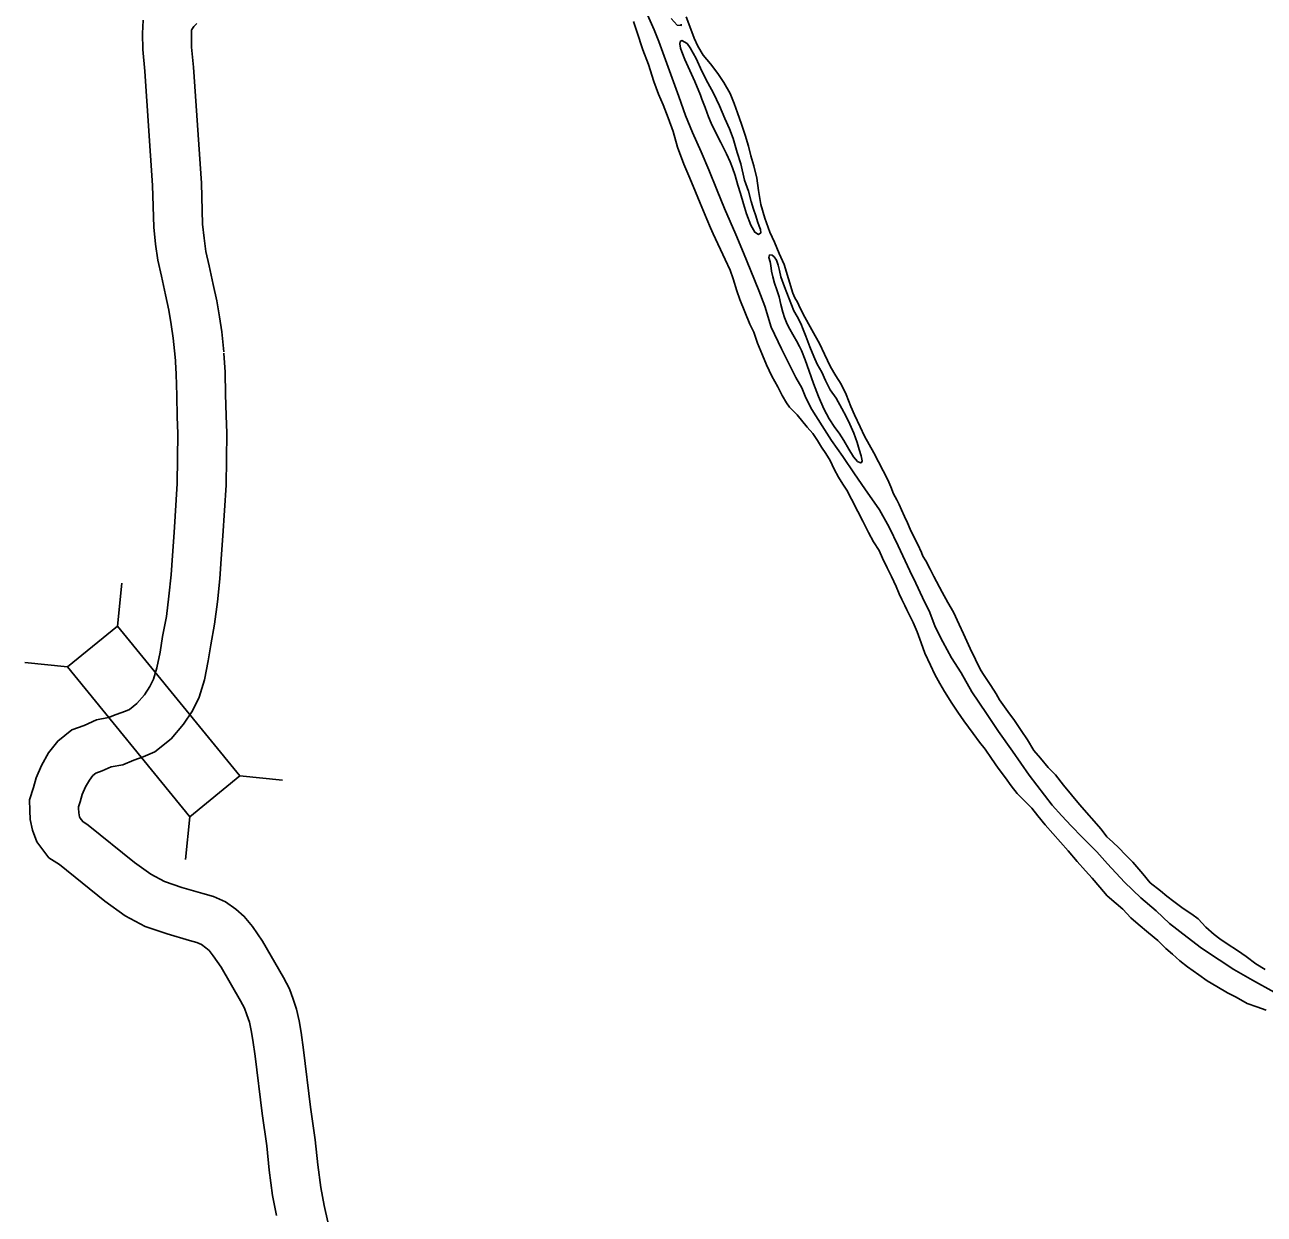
# Model space of a CAD drawing. Extents: x 1377389 to 1380723, y 1168351 to 1170484.
# Drawn here: x 1377790.9 to 1377867, y 1169823.5 to 1169896.5 of the extents above; entities that cross this region are included whole.
import ezdxf

# ---------------------------------------------------------------- set-up
doc = ezdxf.new("R2010")
doc.units = 0
doc.layers.add('B_Fill', color=7, linetype='Continuous')

msp = doc.modelspace()

# ---------------------------------------------------------------- linework, layer by layer
at = {"layer": 'B_Fill'}
for p, q in [((1377796.555, 1169859.607), (1377796.821, 1169862.234)), ((1377793.486, 1169857.104), (1377790.859, 1169857.371)), ((1377804.063, 1169850.401), (1377806.69, 1169850.134)), ((1377800.995, 1169847.898), (1377800.728, 1169845.272))]:
    msp.add_line(p, q, dxfattribs=at)
for points in [[(1377829.093, 1169897.162), (1377829.513, 1169896.228), (1377829.789, 1169895.512), (1377830.457, 1169893.721), (1377831.032, 1169892.138), (1377831.427, 1169890.963), (1377831.86, 1169889.919), (1377832.396, 1169888.746), (1377832.87, 1169887.633), (1377833.388, 1169886.37), (1377833.832, 1169885.266), (1377834.527, 1169883.656), (1377835.001, 1169882.542), (1377835.445, 1169881.428), (1377835.932, 1169880.225), (1377836.303, 1169879.249), (1377836.7, 1169877.974), (1377837.33, 1169876.633), (1377838.206, 1169874.883)], [(1377831.178, 1169896.583), (1377831.16, 1169896.492), (1377830.929, 1169896.518), (1377830.56, 1169896.921)], [(1377831.178, 1169896.583), (1377831.16, 1169896.492), (1377830.929, 1169896.518), (1377830.56, 1169896.921)], [(1377838.024, 1169880.051), (1377837.49, 1169881.821), (1377837.195, 1169882.497), (1377836.9, 1169883.182), (1377836.617, 1169883.798), (1377836.298, 1169884.654), (1377836.06, 1169885.512), (1377835.912, 1169886.361), (1377835.816, 1169887.111), (1377835.629, 1169887.879), (1377835.446, 1169888.487), (1377835.293, 1169889.096), (1377835.108, 1169889.764), (1377834.864, 1169890.441), (1377834.629, 1169891.128), (1377834.416, 1169891.705), (1377834.173, 1169892.322), (1377833.788, 1169892.996), (1377833.416, 1169893.55), (1377832.962, 1169894.143), (1377832.52, 1169894.685), (1377832.198, 1169895.23), (1377831.958, 1169895.716), (1377831.692, 1169896.433), (1377831.479, 1169897.03)], [(1377838.024, 1169880.051), (1377837.49, 1169881.821), (1377837.195, 1169882.497), (1377836.9, 1169883.182), (1377836.617, 1169883.798), (1377836.298, 1169884.654), (1377836.06, 1169885.512), (1377835.912, 1169886.361), (1377835.816, 1169887.111), (1377835.629, 1169887.879), (1377835.446, 1169888.487), (1377835.293, 1169889.096), (1377835.108, 1169889.764), (1377834.864, 1169890.441), (1377834.629, 1169891.128), (1377834.416, 1169891.705), (1377834.173, 1169892.322), (1377833.788, 1169892.996), (1377833.416, 1169893.55), (1377832.962, 1169894.143), (1377832.52, 1169894.685), (1377832.198, 1169895.23), (1377831.958, 1169895.716), (1377831.692, 1169896.433), (1377831.479, 1169897.03)], [(1377798.134, 1169896.823), (1377798.092, 1169896.001), (1377798.101, 1169895.022), (1377798.222, 1169893.697), (1377798.71, 1169886.674), (1377798.784, 1169884.101), (1377798.893, 1169883.074), (1377799.023, 1169882.088), (1377799.247, 1169881.092), (1377799.491, 1169879.952), (1377799.704, 1169879.012), (1377799.846, 1169878.132), (1377799.978, 1169877.283), (1377800.1, 1169876.13)], [(1377801.426, 1169896.627), (1377801.245, 1169896.432), (1377801.12, 1169896.259), (1377801.107, 1169896.222), (1377801.092, 1169895.939), (1377801.1, 1169895.174), (1377801.213, 1169893.937), (1377801.707, 1169886.821), (1377801.78, 1169884.303), (1377801.872, 1169883.429), (1377801.98, 1169882.614), (1377802.177, 1169881.735), (1377802.421, 1169880.598), (1377802.651, 1169879.582), (1377802.809, 1169878.602), (1377802.954, 1169877.672), (1377803.083, 1169876.444)], [(1377828.25, 1169896.754), (1377828.453, 1169896.126), (1377828.818, 1169895.001), (1377829.157, 1169894.105), (1377829.48, 1169893.049), (1377829.777, 1169892.283), (1377830.061, 1169891.617), (1377830.379, 1169890.821), (1377830.677, 1169889.985), (1377830.938, 1169889.017), (1377831.33, 1169887.983), (1377831.699, 1169887.128), (1377832.047, 1169886.282), (1377832.343, 1169885.586), (1377832.744, 1169884.612), (1377832.965, 1169884.075), (1377833.124, 1169883.697), (1377833.868, 1169882.128), (1377834.183, 1169881.463), (1377834.354, 1169880.945), (1377834.58, 1169880.197), (1377834.772, 1169879.66), (1377835.068, 1169878.903), (1377835.394, 1169878.158), (1377835.626, 1169877.651), (1377835.86, 1169876.994), (1377836.156, 1169876.258), (1377836.399, 1169875.662), (1377836.744, 1169874.967)], [(1377828.25, 1169896.754), (1377828.453, 1169896.126), (1377828.818, 1169895.001), (1377829.157, 1169894.105), (1377829.48, 1169893.049), (1377829.777, 1169892.283), (1377830.061, 1169891.617), (1377830.379, 1169890.821), (1377830.677, 1169889.985), (1377830.938, 1169889.017), (1377831.33, 1169887.983), (1377831.699, 1169887.128), (1377832.047, 1169886.282), (1377832.343, 1169885.586), (1377832.744, 1169884.612), (1377832.965, 1169884.075), (1377833.124, 1169883.697), (1377833.868, 1169882.128), (1377834.183, 1169881.463), (1377834.354, 1169880.945), (1377834.58, 1169880.197), (1377834.772, 1169879.66), (1377835.068, 1169878.903), (1377835.394, 1169878.158), (1377835.626, 1169877.651), (1377835.86, 1169876.994), (1377836.156, 1169876.258), (1377836.399, 1169875.662), (1377836.744, 1169874.967)], [(1377832.014, 1169893.05), (1377831.395, 1169894.401), (1377831.214, 1169894.879), (1377831.129, 1169895.098), (1377831.084, 1169895.368), (1377831.101, 1169895.508), (1377831.209, 1169895.571), (1377831.544, 1169895.387), (1377831.72, 1169895.12), (1377832.094, 1169894.466), (1377832.441, 1169893.691), (1377832.797, 1169892.986), (1377833.151, 1169892.351), (1377833.528, 1169891.557), (1377833.855, 1169890.781), (1377834.129, 1169890.145), (1377834.362, 1169889.558), (1377834.61, 1169888.701), (1377834.825, 1169887.993), (1377835.067, 1169886.996), (1377835.301, 1169886.329), (1377835.475, 1169885.69), (1377835.605, 1169885.222), (1377835.744, 1169884.803), (1377835.852, 1169884.455), (1377835.958, 1169884.176), (1377836.032, 1169883.977), (1377836.057, 1169883.757), (1377835.919, 1169883.664), (1377835.696, 1169883.8), (1377835.456, 1169884.236), (1377835.181, 1169884.922), (1377834.998, 1169885.54), (1377834.814, 1169886.178), (1377834.643, 1169886.696), (1377834.49, 1169887.275), (1377834.32, 1169887.753), (1377834.172, 1169888.131), (1377833.961, 1169888.608)], [(1377832.014, 1169893.05), (1377831.395, 1169894.401), (1377831.214, 1169894.879), (1377831.129, 1169895.098), (1377831.084, 1169895.368), (1377831.101, 1169895.508), (1377831.209, 1169895.571), (1377831.544, 1169895.387), (1377831.72, 1169895.12), (1377832.094, 1169894.466), (1377832.441, 1169893.691), (1377832.797, 1169892.986), (1377833.151, 1169892.351), (1377833.528, 1169891.557), (1377833.855, 1169890.781), (1377834.129, 1169890.145), (1377834.362, 1169889.558), (1377834.61, 1169888.701), (1377834.825, 1169887.993), (1377835.067, 1169886.996), (1377835.301, 1169886.329), (1377835.475, 1169885.69), (1377835.605, 1169885.222), (1377835.744, 1169884.803), (1377835.852, 1169884.455), (1377835.958, 1169884.176), (1377836.032, 1169883.977), (1377836.057, 1169883.757), (1377835.919, 1169883.664), (1377835.696, 1169883.8), (1377835.456, 1169884.236), (1377835.181, 1169884.922), (1377834.998, 1169885.54), (1377834.814, 1169886.178), (1377834.643, 1169886.696), (1377834.49, 1169887.275), (1377834.32, 1169887.753), (1377834.172, 1169888.131), (1377833.961, 1169888.608)], [(1377833.961, 1169888.608), (1377833.606, 1169889.302), (1377833.282, 1169889.937), (1377833.02, 1169890.504), (1377832.841, 1169890.881), (1377832.639, 1169891.459), (1377832.447, 1169891.976), (1377832.362, 1169892.225), (1377832.014, 1169893.05)], [(1377833.961, 1169888.608), (1377833.606, 1169889.302), (1377833.282, 1169889.937), (1377833.02, 1169890.504), (1377832.841, 1169890.881), (1377832.639, 1169891.459), (1377832.447, 1169891.976), (1377832.362, 1169892.225), (1377832.014, 1169893.05)], [(1377838.078, 1169878.98), (1377837.51, 1169880.437), (1377837.286, 1169881.054), (1377837.208, 1169881.454), (1377837.131, 1169881.773), (1377837.014, 1169882.082), (1377836.88, 1169882.28), (1377836.757, 1169882.397), (1377836.596, 1169882.404), (1377836.55, 1169882.253), (1377836.625, 1169881.984), (1377836.67, 1169881.754), (1377836.708, 1169881.414), (1377836.795, 1169881.054), (1377836.894, 1169880.675), (1377837.042, 1169880.267), (1377837.182, 1169879.829), (1377837.282, 1169879.37), (1377837.412, 1169878.891), (1377837.509, 1169878.562), (1377837.636, 1169878.254), (1377837.752, 1169877.985), (1377838.108, 1169877.366)], [(1377838.078, 1169878.98), (1377837.51, 1169880.437), (1377837.286, 1169881.054), (1377837.208, 1169881.454), (1377837.131, 1169881.773), (1377837.014, 1169882.082), (1377836.88, 1169882.28), (1377836.757, 1169882.397), (1377836.596, 1169882.404), (1377836.55, 1169882.253), (1377836.625, 1169881.984), (1377836.67, 1169881.754), (1377836.708, 1169881.414), (1377836.795, 1169881.054), (1377836.894, 1169880.675), (1377837.042, 1169880.267), (1377837.182, 1169879.829), (1377837.282, 1169879.37), (1377837.412, 1169878.891), (1377837.509, 1169878.562), (1377837.636, 1169878.254), (1377837.752, 1169877.985), (1377838.108, 1169877.366)], [(1377844.706, 1169866.747), (1377844.565, 1169867.083), (1377844.407, 1169867.359), (1377844.215, 1169867.724), (1377844.051, 1169868.16), (1377843.857, 1169868.595), (1377843.005, 1169870.242), (1377842.423, 1169871.267), (1377842.165, 1169871.84), (1377841.821, 1169872.591), (1377841.595, 1169873.095), (1377841.301, 1169873.838), (1377841.002, 1169874.46), (1377840.675, 1169874.982), (1377840.338, 1169875.522), (1377839.973, 1169876.303), (1377839.662, 1169876.965), (1377839.387, 1169877.437), (1377839.08, 1169877.979), (1377838.771, 1169878.591), (1377838.483, 1169879.143), (1377838.312, 1169879.499), (1377838.153, 1169879.775), (1377838.024, 1169880.051)], [(1377844.706, 1169866.747), (1377844.565, 1169867.083), (1377844.407, 1169867.359), (1377844.215, 1169867.724), (1377844.051, 1169868.16), (1377843.857, 1169868.595), (1377843.005, 1169870.242), (1377842.423, 1169871.267), (1377842.165, 1169871.84), (1377841.821, 1169872.591), (1377841.595, 1169873.095), (1377841.301, 1169873.838), (1377841.002, 1169874.46), (1377840.675, 1169874.982), (1377840.338, 1169875.522), (1377839.973, 1169876.303), (1377839.662, 1169876.965), (1377839.387, 1169877.437), (1377839.08, 1169877.979), (1377838.771, 1169878.591), (1377838.483, 1169879.143), (1377838.312, 1169879.499), (1377838.153, 1169879.775), (1377838.024, 1169880.051)], [(1377838.078, 1169878.98), (1377838.299, 1169878.626), (1377838.522, 1169878.202), (1377838.664, 1169877.826), (1377838.818, 1169877.409), (1377839.068, 1169876.765), (1377839.307, 1169876.161), (1377839.522, 1169875.697), (1377839.798, 1169875.194), (1377840.024, 1169874.69), (1377840.321, 1169874.128), (1377840.688, 1169873.598), (1377841.028, 1169872.967), (1377841.294, 1169872.474), (1377841.519, 1169872.01), (1377841.776, 1169871.457), (1377841.974, 1169870.891), (1377842.098, 1169870.454), (1377842.22, 1169870.057), (1377842.29, 1169869.758), (1377842.243, 1169869.646), (1377842.174, 1169869.634), (1377842.001, 1169869.709), (1377841.761, 1169870.012), (1377841.467, 1169870.464), (1377841.159, 1169871.016), (1377840.865, 1169871.458), (1377840.604, 1169871.81), (1377840.247, 1169872.34), (1377839.928, 1169872.952), (1377839.604, 1169873.704), (1377839.288, 1169874.516), (1377839.025, 1169875.27), (1377838.793, 1169875.954), (1377838.565, 1169876.529), (1377838.427, 1169876.775), (1377838.256, 1169877.121), (1377838.108, 1169877.366)], [(1377838.078, 1169878.98), (1377838.299, 1169878.626), (1377838.522, 1169878.202), (1377838.664, 1169877.826), (1377838.818, 1169877.409), (1377839.068, 1169876.765), (1377839.307, 1169876.161), (1377839.522, 1169875.697), (1377839.798, 1169875.194), (1377840.024, 1169874.69), (1377840.321, 1169874.128), (1377840.688, 1169873.598), (1377841.028, 1169872.967), (1377841.294, 1169872.474), (1377841.519, 1169872.01), (1377841.776, 1169871.457), (1377841.974, 1169870.891), (1377842.098, 1169870.454), (1377842.22, 1169870.057), (1377842.29, 1169869.758), (1377842.243, 1169869.646), (1377842.174, 1169869.634), (1377842.001, 1169869.709), (1377841.761, 1169870.012), (1377841.467, 1169870.464), (1377841.159, 1169871.016), (1377840.865, 1169871.458), (1377840.604, 1169871.81), (1377840.247, 1169872.34), (1377839.928, 1169872.952), (1377839.604, 1169873.704), (1377839.288, 1169874.516), (1377839.025, 1169875.27), (1377838.793, 1169875.954), (1377838.565, 1169876.529), (1377838.427, 1169876.775), (1377838.256, 1169877.121), (1377838.108, 1169877.366)], [(1377803.089, 1169876.371), (1377803.155, 1169875.198), (1377803.194, 1169873.84), (1377803.221, 1169872.545), (1377803.265, 1169871.467), (1377803.22, 1169868.262), (1377803.031, 1169865.152), (1377802.921, 1169863.729), (1377802.835, 1169862.505), (1377802.689, 1169861.098), (1377802.519, 1169859.73), (1377802.281, 1169858.459), (1377802.129, 1169857.482), (1377801.891, 1169856.315), (1377801.574, 1169855.25), (1377801.149, 1169854.394), (1377800.608, 1169853.576), (1377799.844, 1169852.689), (1377798.851, 1169851.88), (1377798.123, 1169851.58), (1377797.552, 1169851.379), (1377796.871, 1169851.093), (1377796.166, 1169850.96), (1377795.609, 1169850.714), (1377795.231, 1169850.579), (1377795.041, 1169850.425), (1377794.826, 1169850.15), (1377794.585, 1169849.723), (1377794.391, 1169849.267), (1377794.253, 1169848.811), (1377794.156, 1169848.504), (1377794.158, 1169848.416), (1377794.178, 1169848.13), (1377794.225, 1169847.898), (1377794.257, 1169847.81), (1377794.416, 1169847.602), (1377794.751, 1169847.381), (1377797.603, 1169845.089), (1377798.601, 1169844.358), (1377799.446, 1169843.92), (1377800.511, 1169843.55), (1377801.791, 1169843.171), (1377802.446, 1169842.995), (1377803.181, 1169842.66), (1377803.82, 1169842.225), (1377804.339, 1169841.77), (1377804.837, 1169841.162), (1377805.464, 1169840.25), (1377806.749, 1169838.028), (1377807.116, 1169837.318), (1377807.335, 1169836.693), (1377807.546, 1169836.068), (1377807.703, 1169835.348), (1377807.827, 1169834.641), (1377807.975, 1169833.573), (1377808.409, 1169830.055), (1377808.694, 1169828.048), (1377808.848, 1169826.519), (1377809.03, 1169825.122), (1377809.252, 1169824.017), (1377809.475, 1169823.004)], [(1377800.094, 1169876.203), (1377800.157, 1169875.072), (1377800.195, 1169873.765), (1377800.223, 1169872.453), (1377800.264, 1169871.427), (1377800.221, 1169868.374), (1377800.039, 1169865.359), (1377799.929, 1169863.95), (1377799.846, 1169862.764), (1377799.708, 1169861.437), (1377799.553, 1169860.192), (1377799.324, 1169858.966), (1377799.176, 1169858.012), (1377798.978, 1169857.045), (1377798.772, 1169856.354), (1377798.544, 1169855.893), (1377798.211, 1169855.39), (1377797.744, 1169854.848), (1377797.299, 1169854.485), (1377797.054, 1169854.384), (1377796.472, 1169854.18), (1377796.002, 1169853.982), (1377795.27, 1169853.844), (1377794.497, 1169853.502), (1377793.742, 1169853.233), (1377792.888, 1169852.543), (1377792.324, 1169851.82), (1377791.889, 1169851.05), (1377791.567, 1169850.292), (1377791.387, 1169849.698), (1377791.146, 1169848.936), (1377791.16, 1169848.282), (1377791.198, 1169847.726), (1377791.33, 1169847.08), (1377791.596, 1169846.352), (1377792.343, 1169845.375), (1377792.983, 1169844.954), (1377795.776, 1169842.708), (1377797.016, 1169841.8), (1377798.258, 1169841.157), (1377799.593, 1169840.694), (1377800.975, 1169840.284), (1377801.427, 1169840.162), (1377801.704, 1169840.037), (1377801.979, 1169839.849), (1377802.175, 1169839.677), (1377802.437, 1169839.357), (1377802.926, 1169838.647), (1377804.116, 1169836.588), (1377804.355, 1169836.127), (1377804.498, 1169835.717), (1377804.651, 1169835.266), (1377804.759, 1169834.768), (1377804.863, 1169834.176), (1377805, 1169833.184), (1377805.435, 1169829.66), (1377805.716, 1169827.688), (1377805.867, 1169826.175), (1377806.068, 1169824.632), (1377806.316, 1169823.399)], [(1377836.744, 1169874.967), (1377837.109, 1169874.302), (1377837.38, 1169873.776), (1377837.63, 1169873.32), (1377837.826, 1169873.063), (1377838.298, 1169872.589)], [(1377836.744, 1169874.967), (1377837.109, 1169874.302), (1377837.38, 1169873.776), (1377837.63, 1169873.32), (1377837.826, 1169873.063), (1377838.298, 1169872.589)], [(1377867.582, 1169837.121), (1377866.248, 1169837.861), (1377865.106, 1169838.516), (1377864.207, 1169839.099), (1377863.114, 1169839.817), (1377862.232, 1169840.5), (1377861.165, 1169841.339), (1377860.33, 1169842.114), (1377859.404, 1169842.917), (1377858.383, 1169843.877), (1377857.357, 1169845.008), (1377856.693, 1169845.729), (1377855.784, 1169846.642), (1377855.122, 1169847.333), (1377854.542, 1169847.947), (1377853.961, 1169848.6), (1377852.532, 1169850.45), (1377851.515, 1169851.931), (1377850.657, 1169853.137), (1377849.922, 1169854.227), (1377849.019, 1169855.572), (1377848.373, 1169856.725), (1377847.773, 1169857.658), (1377847.242, 1169858.634), (1377846.773, 1169859.552), (1377846.445, 1169860.444), (1377845.985, 1169861.372), (1377845.577, 1169862.252), (1377845.214, 1169863.002), (1377844.495, 1169864.534), (1377843.939, 1169865.679), (1377843.355, 1169866.743), (1377842.454, 1169868.028), (1377841.814, 1169868.961), (1377841.09, 1169870.031), (1377840.409, 1169871.012), (1377839.831, 1169871.906), (1377839.198, 1169872.919), (1377838.826, 1169873.619), (1377838.577, 1169874.233), (1377838.206, 1169874.883)], [(1377838.298, 1169872.589), (1377838.912, 1169871.826), (1377839.254, 1169871.446), (1377839.548, 1169871.004), (1377839.792, 1169870.591), (1377840.054, 1169870.198), (1377840.308, 1169869.775), (1377840.564, 1169869.242), (1377840.83, 1169868.749), (1377841.104, 1169868.316), (1377841.345, 1169867.953), (1377841.623, 1169867.41), (1377842.017, 1169866.641), (1377842.326, 1169866.049), (1377842.668, 1169865.358), (1377842.986, 1169864.786), (1377843.323, 1169864.255), (1377843.528, 1169863.771), (1377843.817, 1169863.178), (1377844.093, 1169862.655), (1377844.363, 1169862.042), (1377844.557, 1169861.587), (1377844.709, 1169861.231), (1377844.9, 1169860.876), (1377845.028, 1169860.609), (1377845.21, 1169860.234), (1377845.423, 1169859.83), (1377845.651, 1169859.255), (1377845.902, 1169858.581), (1377846.123, 1169857.937), (1377846.476, 1169857.206), (1377846.744, 1169856.623), (1377847.052, 1169856.071), (1377847.347, 1169855.589), (1377847.79, 1169854.881), (1377848.168, 1169854.312), (1377848.525, 1169853.781), (1377849.099, 1169853.017), (1377849.497, 1169852.469), (1377849.84, 1169852.048), (1377850.218, 1169851.479), (1377850.627, 1169850.88), (1377851.086, 1169850.283), (1377851.442, 1169849.793), (1377851.807, 1169849.323), (1377852.324, 1169848.788), (1377852.706, 1169848.419), (1377853.071, 1169847.96), (1377853.519, 1169847.392), (1377854.93, 1169845.793), (1377855.491, 1169845.149), (1377855.989, 1169844.573), (1377856.404, 1169844.115), (1377856.882, 1169843.559), (1377857.328, 1169843.041), (1377857.884, 1169842.558), (1377858.295, 1169842.21), (1377858.791, 1169841.694), (1377859.224, 1169841.297), (1377859.871, 1169840.766), (1377860.437, 1169840.293), (1377860.933, 1169839.797), (1377861.334, 1169839.459), (1377861.787, 1169839.042), (1377862.259, 1169838.676), (1377862.965, 1169838.177), (1377863.467, 1169837.812), (1377864.068, 1169837.46), (1377864.711, 1169837.08), (1377865.25, 1169836.806), (1377865.922, 1169836.426), (1377866.519, 1169836.225), (1377867.096, 1169836.013)], [(1377838.298, 1169872.589), (1377838.912, 1169871.826), (1377839.254, 1169871.446), (1377839.548, 1169871.004), (1377839.792, 1169870.591), (1377840.054, 1169870.198), (1377840.308, 1169869.775), (1377840.564, 1169869.242), (1377840.83, 1169868.749), (1377841.104, 1169868.316), (1377841.345, 1169867.953), (1377841.623, 1169867.41), (1377842.017, 1169866.641), (1377842.326, 1169866.049), (1377842.668, 1169865.358), (1377842.986, 1169864.786), (1377843.323, 1169864.255), (1377843.528, 1169863.771), (1377843.817, 1169863.178), (1377844.093, 1169862.655), (1377844.363, 1169862.042), (1377844.557, 1169861.587), (1377844.709, 1169861.231), (1377844.9, 1169860.876), (1377845.028, 1169860.609), (1377845.21, 1169860.234), (1377845.423, 1169859.83), (1377845.651, 1169859.255), (1377845.902, 1169858.581), (1377846.123, 1169857.937), (1377846.476, 1169857.206), (1377846.744, 1169856.623), (1377847.052, 1169856.071), (1377847.347, 1169855.589), (1377847.79, 1169854.881), (1377848.168, 1169854.312), (1377848.525, 1169853.781), (1377849.099, 1169853.017), (1377849.497, 1169852.469), (1377849.84, 1169852.048), (1377850.218, 1169851.479), (1377850.627, 1169850.88), (1377851.086, 1169850.283), (1377851.442, 1169849.793), (1377851.807, 1169849.323), (1377852.324, 1169848.788), (1377852.706, 1169848.419), (1377853.071, 1169847.96), (1377853.519, 1169847.392), (1377854.93, 1169845.793), (1377855.491, 1169845.149), (1377855.989, 1169844.573), (1377856.404, 1169844.115), (1377856.882, 1169843.559), (1377857.328, 1169843.041), (1377857.884, 1169842.558), (1377858.295, 1169842.21), (1377858.791, 1169841.694), (1377859.224, 1169841.297), (1377859.871, 1169840.766), (1377860.437, 1169840.293), (1377860.933, 1169839.797), (1377861.334, 1169839.459), (1377861.787, 1169839.042), (1377862.259, 1169838.676), (1377862.965, 1169838.177), (1377863.467, 1169837.812), (1377864.068, 1169837.46), (1377864.711, 1169837.08), (1377865.25, 1169836.806), (1377865.922, 1169836.426), (1377866.519, 1169836.225), (1377867.096, 1169836.013)], [(1377867.038, 1169838.518), (1377866.457, 1169838.86), (1377865.862, 1169839.303), (1377865.34, 1169839.677), (1377864.696, 1169840.098), (1377864.246, 1169840.404), (1377863.898, 1169840.654), (1377863.393, 1169841.119), (1377862.917, 1169841.615), (1377862.538, 1169841.904), (1377861.986, 1169842.268), (1377861.423, 1169842.681), (1377860.992, 1169843.018), (1377860.601, 1169843.347), (1377859.975, 1169843.838), (1377859.528, 1169844.385), (1377858.895, 1169845.107), (1377858.43, 1169845.574), (1377858.067, 1169845.973), (1377857.665, 1169846.351), (1377857.305, 1169846.651), (1377856.96, 1169847.141), (1377855.621, 1169848.653), (1377854.643, 1169849.835), (1377854.153, 1169850.471), (1377853.708, 1169850.928), (1377853.23, 1169851.495), (1377852.835, 1169851.964), (1377852.445, 1169852.613), (1377852.056, 1169853.192), (1377851.637, 1169853.801), (1377851.219, 1169854.369), (1377850.716, 1169855.075), (1377850.505, 1169855.439), (1377850.188, 1169855.951), (1377849.779, 1169856.569), (1377849.557, 1169856.923), (1377849.237, 1169857.555), (1377848.906, 1169858.226), (1377848.498, 1169859.126), (1377848.249, 1169859.699), (1377847.895, 1169860.46), (1377847.536, 1169861.061), (1377847.187, 1169861.681), (1377846.686, 1169862.658), (1377846.451, 1169863.112), (1377846.196, 1169863.605), (1377846.016, 1169863.9), (1377845.929, 1169864.118), (1377845.704, 1169864.612), (1377845.48, 1169865.046), (1377845.224, 1169865.55), (1377845.061, 1169865.946), (1377844.889, 1169866.331), (1377844.706, 1169866.747)], [(1377867.038, 1169838.518), (1377866.457, 1169838.86), (1377865.862, 1169839.303), (1377865.34, 1169839.677), (1377864.696, 1169840.098), (1377864.246, 1169840.404), (1377863.898, 1169840.654), (1377863.393, 1169841.119), (1377862.917, 1169841.615), (1377862.538, 1169841.904), (1377861.986, 1169842.268), (1377861.423, 1169842.681), (1377860.992, 1169843.018), (1377860.601, 1169843.347), (1377859.975, 1169843.838), (1377859.528, 1169844.385), (1377858.895, 1169845.107), (1377858.43, 1169845.574), (1377858.067, 1169845.973), (1377857.665, 1169846.351), (1377857.305, 1169846.651), (1377856.96, 1169847.141), (1377855.621, 1169848.653), (1377854.643, 1169849.835), (1377854.153, 1169850.471), (1377853.708, 1169850.928), (1377853.23, 1169851.495), (1377852.835, 1169851.964), (1377852.445, 1169852.613), (1377852.056, 1169853.192), (1377851.637, 1169853.801), (1377851.219, 1169854.369), (1377850.716, 1169855.075), (1377850.505, 1169855.439), (1377850.188, 1169855.951), (1377849.779, 1169856.569), (1377849.557, 1169856.923), (1377849.237, 1169857.555), (1377848.906, 1169858.226), (1377848.498, 1169859.126), (1377848.249, 1169859.699), (1377847.895, 1169860.46), (1377847.536, 1169861.061), (1377847.187, 1169861.681), (1377846.686, 1169862.658), (1377846.451, 1169863.112), (1377846.196, 1169863.605), (1377846.016, 1169863.9), (1377845.929, 1169864.118), (1377845.704, 1169864.612), (1377845.48, 1169865.046), (1377845.224, 1169865.55), (1377845.061, 1169865.946), (1377844.889, 1169866.331), (1377844.706, 1169866.747)]]:
    msp.add_lwpolyline(points, dxfattribs=at)
msp.add_lwpolyline([(1377793.486, 1169857.104), (1377800.995, 1169847.898), (1377804.063, 1169850.401), (1377796.555, 1169859.607)], close=True, dxfattribs=at)

doc.saveas('drawing.dxf')
